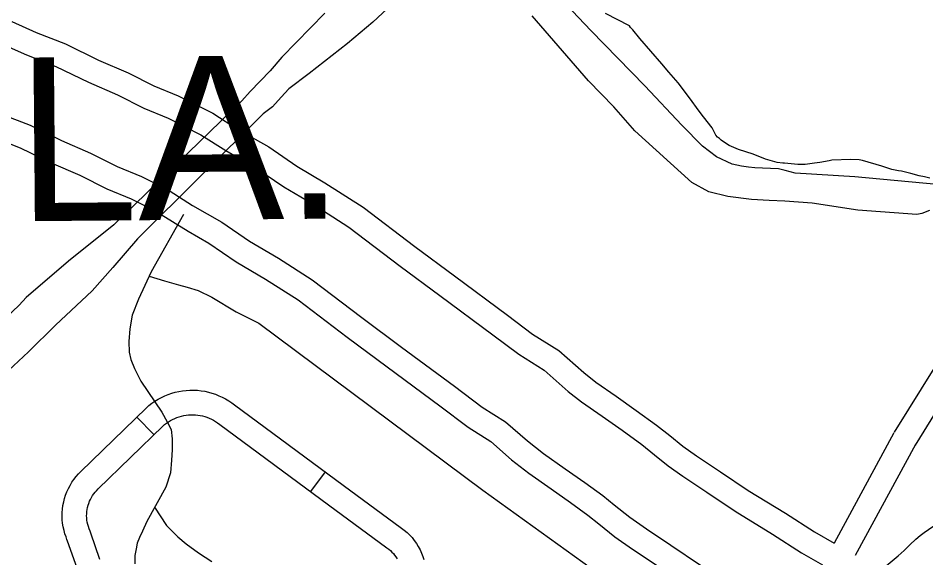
# Model space of a CAD drawing. Extents: x 3704301 to 3742427, y 506229 to 532009.
# Drawn here: x 3717782 to 3718892, y 515180 to 515840 of the extents above; entities that cross this region are included whole.
import ezdxf

# ---------------------------------------------------------------- set-up
doc = ezdxf.new("R2010")
doc.units = 0
for name, color, linetype in [('V-ROAD-CNTR', 7, 'Continuous'), ('V-SITE-VEGE', 7, 'Continuous'), ('V-TOPO-GNAM-IDEN', 7, 'Continuous'), ('V-TOPO-SHOR', 7, 'Continuous')]:
    doc.layers.add(name, color=color, linetype=linetype)

msp = doc.modelspace()

# ---------------------------------------------------------------- linework, layer by layer
at = {"layer": 'V-ROAD-CNTR'}
for p, q in [((3717927.2, 515352.2), (3717948.1, 515330.7)), ((3718157.3, 515285.2), (3718139.5, 515261.1))]:
    msp.add_line(p, q, dxfattribs=at)
for points in [[(3722116.2, 518493.4), (3722087.7, 518445.4), (3721529.8, 517899.4), (3720659.2, 517054.2), (3720350.2, 516773.6), (3719178.2, 515651.8), (3719167.8, 515640), (3719154.9, 515618.7), (3719143.1, 515600.7), (3719118.3, 515574.3), (3719059.2, 515534.6), (3718951, 515461.7), (3718934.2, 515449.2), (3718918.3, 515431.3), (3718903.5, 515415), (3718853, 515333.9)], [(3717774.4, 515835.9), (3717803.9, 515822.4), (3717840.1, 515808.3), (3717880.4, 515788.6), (3717916.4, 515773.1), (3717948, 515757), (3717977.8, 515744.8), (3718020.2, 515723.5), (3718051.4, 515703.5), (3718088.4, 515682.4), (3718122.9, 515658.9), (3718157.1, 515638.6), (3718203.6, 515608.8), (3718267, 515560.5), (3718315.3, 515524.9), (3718380.3, 515476.7), (3718410.9, 515453.7), (3718443, 515433.5), (3718473.6, 515406.5), (3718488.4, 515395), (3718513.2, 515377.7), (3718537.7, 515360.4), (3718562.5, 515342.4), (3718578.6, 515329.5), (3718594.6, 515316.6), (3718611.4, 515304.9), (3718640.4, 515285.4), (3718674.6, 515262.4), (3718720.1, 515234.6), (3718755.5, 515211.9), (3718779.4, 515198)], [(3717763.9, 515807.7), (3717792.2, 515794.8), (3717828.1, 515780.8), (3717867.9, 515761.4), (3717903.6, 515745.9), (3717935.5, 515729.7), (3717965.4, 515717.5), (3718005.3, 515697.4), (3718035.8, 515677.9), (3718072.5, 515656.9), (3718106.8, 515633.6), (3718141.4, 515613.1), (3718186.4, 515584.2), (3718249.1, 515536.5), (3718297.4, 515500.8), (3718362.4, 515452.7), (3718393.9, 515429), (3718424.9, 515409.4), (3718454.5, 515383.4), (3718470.6, 515370.9), (3718495.9, 515353.2), (3718520.2, 515336), (3718544.3, 515318.5), (3718559.8, 515306.1), (3718576.6, 515292.6), (3718594.5, 515280.1), (3718623.7, 515260.5), (3718658.4, 515237.1), (3718704.2, 515209.2), (3718739.8, 515186.3), (3718765.1, 515171.6)], [(3717761.6, 515722.6), (3717796.6, 515708.9), (3717835.2, 515690.1), (3717870.3, 515674.9), (3717902.9, 515658.4), (3717932.8, 515646.1), (3717966.5, 515629.2), (3717995.2, 515610.8), (3718031, 515590.3), (3718064.8, 515567.4), (3718100.1, 515546.4), (3718141.4, 515519.9), (3718202.1, 515473.7), (3718250.8, 515437.8), (3718315.5, 515389.8), (3718349.4, 515364.4), (3718377.8, 515346.5), (3718404.5, 515323), (3718424.1, 515307.7), (3718450.9, 515289), (3718474.6, 515272.3), (3718496.7, 515256.2), (3718510.8, 515245), (3718529.6, 515229.8), (3718550.2, 515215.5), (3718580, 515195.5), (3718616.1, 515171.1)], [(3717715.7, 515708.9), (3717725.9, 515705.9), (3717749.9, 515694.9), (3717784.6, 515681.4), (3717822.6, 515662.9), (3717857.6, 515647.8), (3717890.4, 515631.1), (3717920.4, 515618.8), (3717951.6, 515603.1), (3717989.8, 515579.3)], [(3717984.2, 515600), (3717944.8, 515529.7), (3717929, 515496.3), (3717921.6, 515476.9), (3717918.5, 515460.2), (3717917.5, 515444.4), (3717917.9, 515431.7), (3717919.8, 515422.5), (3717924.2, 515411.7), (3717932, 515396), (3717957.7, 515358), (3717964.4, 515346.3), (3717968.9, 515337), (3717970.2, 515325.5), (3717970.3, 515312.3), (3717969.7, 515299.4), (3717968.4, 515283.9), (3717962.4, 515266.5), (3717939.5, 515224.6), (3717934.2, 515212.9), (3717930.5, 515204.8), (3717927.6, 515198.2), (3717926.2, 515191), (3717924.5, 515183), (3717924.8, 515172.7)], [(3717989.8, 515579.3), (3718015.1, 515564.9), (3718048.7, 515542.1), (3718084.4, 515520.9), (3718124.2, 515495.3), (3718184.1, 515449.7), (3718233, 515413.6), (3718297.6, 515365.8), (3718332.3, 515339.7), (3718359.8, 515322.4), (3718385.3, 515299.8), (3718406.3, 515283.6), (3718433.6, 515264.5), (3718457.1, 515247.9), (3718478.5, 515232.3), (3718492, 515221.6), (3718511.6, 515205.8), (3718533.2, 515190.7), (3718563.2, 515170.6), (3718599.9, 515145.8), (3718646.7, 515117.4), (3718683.3, 515093.8), (3718713.1, 515076.5)], [(3717942.3, 515524.3), (3717961.1, 515518.6), (3717978, 515513.9), (3717988.5, 515511.1), (3718002.1, 515506.8), (3718018.8, 515498.7), (3718048.5, 515481), (3718076.1, 515467), (3718350.1, 515262.7), (3718553.7, 515116.2)], [(3718948.8, 515420.4), (3718940.6, 515411.3), (3718927.6, 515396.9), (3718878.5, 515318)], [(3717854, 515167.4), (3717842.5, 515200.5), (3717841.7, 515202.7), (3717840.6, 515205.6), (3717839.3, 515209.4), (3717838.1, 515213.7), (3717837.1, 515217.9), (3717836.4, 515222.3), (3717836, 515226.6), (3717835.8, 515231), (3717835.9, 515235.4), (3717836.2, 515239.7), (3717836.8, 515244.1), (3717837.7, 515248.4), (3717838.8, 515252.6), (3717840.1, 515256.8), (3717841.7, 515260.9), (3717843.5, 515264.8), (3717845.6, 515268.7), (3717847.8, 515272.4), (3717850.3, 515276), (3717853, 515279.5), (3717855.9, 515282.8), (3717858.8, 515285.6), (3717938.5, 515363.2), (3717942, 515366.2), (3717945.6, 515369), (3717949.3, 515371.6), (3717953.2, 515374), (3717957.2, 515376.1), (3717961.3, 515378.1), (3717965.5, 515379.8), (3717969.8, 515381.3), (3717974.1, 515382.5), (3717978.6, 515383.5), (3717983, 515384.3), (3717987.5, 515384.8), (3717992.1, 515385.1), (3717996.6, 515385.1), (3718001.2, 515384.9), (3718005.7, 515384.4), (3718010.2, 515383.7), (3718014.6, 515382.7), (3718019, 515381.5), (3718023.3, 515380), (3718027.5, 515378.3), (3718031.6, 515376.4), (3718035.6, 515374.3), (3718039.5, 515372), (3718043.3, 515369.4), (3718046.4, 515367), (3718179.4, 515269), (3718250.8, 515216.5), (3718254.1, 515214), (3718257.4, 515211.1), (3718260.6, 515208.1), (3718263.6, 515204.8), (3718266.3, 515201.3), (3718268.9, 515197.7), (3718271.2, 515193.9), (3718273.3, 515190), (3718275.1, 515186), (3718276.7, 515181.8), (3718277.9, 515178)], [(3717882.1, 515177.9), (3717870.8, 515210.4), (3717869.9, 515212.9), (3717868.9, 515215.7), (3717867.9, 515218.5), (3717867.2, 515221), (3717866.6, 515223.6), (3717866.2, 515226.2), (3717865.9, 515228.8), (3717865.8, 515231.4), (3717865.9, 515234), (3717866.1, 515236.6), (3717866.4, 515239.2), (3717866.9, 515241.7), (3717867.6, 515244.3), (3717868.4, 515246.7), (3717869.3, 515249.2), (3717870.4, 515251.5), (3717871.6, 515253.8), (3717873, 515256.1), (3717874.5, 515258.2), (3717876.1, 515260.3), (3717877.8, 515262.2), (3717879.9, 515264.3), (3717958.9, 515341.1), (3717961.1, 515343), (3717963.3, 515344.8), (3717965.7, 515346.5), (3717968.2, 515348), (3717970.7, 515349.4), (3717973.4, 515350.6), (3717976, 515351.7), (3717978.8, 515352.6), (3717981.6, 515353.4), (3717984.4, 515354.1), (3717987.3, 515354.6), (3717990.1, 515354.9), (3717993, 515355.1), (3717995.9, 515355.1), (3717998.8, 515354.9), (3718001.7, 515354.6), (3718004.6, 515354.2), (3718007.4, 515353.6), (3718010.2, 515352.8), (3718012.9, 515351.9), (3718015.6, 515350.8), (3718018.3, 515349.6), (3718020.8, 515348.2), (3718023.3, 515346.7), (3718025.7, 515345.1), (3718028.4, 515343), (3718161.6, 515244.8), (3718232.8, 515192.5), (3718235.2, 515190.7), (3718237.1, 515189), (3718239, 515187.2), (3718240.7, 515185.3), (3718242.3, 515183.3), (3718243.8, 515181.2), (3718245.2, 515179)], [(3718852.6, 515333.1), (3718779.4, 515198)], [(3718879, 515318.8), (3718805.4, 515183)], [(3717948.9, 515241.9), (3717963.3, 515219.8), (3717977.2, 515205.7), (3717987.4, 515197.2), (3718002.7, 515186.1), (3718018.8, 515175.7)], [(3718826.7, 515157.4), (3718827.9, 515158.3), (3718835.6, 515164.2), (3718843.1, 515170.2), (3718850.6, 515176.4), (3718857.9, 515182.7), (3718865, 515189.2), (3718872, 515195.8), (3718879.5, 515203.1), (3718884.7, 515207.4), (3718889.7, 515211.2), (3718894.8, 515214.8), (3718900.1, 515218.2), (3718903.9, 515220.5)]]:
    msp.add_lwpolyline(points, dxfattribs=at)
at = {"layer": 'V-SITE-VEGE'}
msp.add_lwpolyline([(3718896.6, 515644.3), (3718890.1, 515645.9), (3718883.6, 515647), (3718873.2, 515649.8), (3718861.8, 515652.6), (3718858, 515653.2), (3718849.9, 515654.8), (3718838, 515658.7), (3718814.1, 515665.9), (3718810.3, 515666.5), (3718800, 515667.1), (3718776.6, 515666.1), (3718773.3, 515665.6), (3718761.9, 515663.5), (3718755.4, 515662.4), (3718744, 515660.8), (3718735.3, 515660.9), (3718719, 515662.6), (3718716.8, 515662.6), (3718709.7, 515663.2), (3718695.6, 515667.6), (3718680.4, 515673.7), (3718662.5, 515679.2), (3718651.1, 515684.1), (3718644.1, 515688.5), (3718641.4, 515690.7), (3718639.2, 515692.9), (3718637.1, 515694.5), (3718634.9, 515696.6), (3718630.6, 515705.9), (3718619.9, 515719.3), (3718613.5, 515727.6), (3718603.9, 515741), (3718589, 515760.6), (3718577.3, 515773.9), (3718568.7, 515784.2), (3718542.1, 515815.1), (3718533.6, 515825.4), (3718530.4, 515828.5), (3718529.3, 515830.6), (3718499.9, 515845.7)], dxfattribs=at)
at = {"layer": 'V-TOPO-SHOR'}
for points in [[(3718940.6, 515633.2), (3718804.9, 515645.9), (3718731.7, 515650.3), (3718719.7, 515653.7), (3718711.7, 515655.6), (3718701.6, 515656.1), (3718692.1, 515656.4), (3718682.6, 515656.7), (3718674.9, 515657.5), (3718666.1, 515658.9), (3718655, 515661.5), (3718635.7, 515670.2), (3718618.5, 515683.5), (3718593.3, 515709.2), (3718548.2, 515757), (3718482.3, 515824.8), (3718421.7, 515888.6)], [(3718251.1, 515868.4), (3718215.6, 515835.1), (3718184.8, 515808.9), (3718137.8, 515772.2), (3718113.1, 515753.3), (3718103.5, 515743.2), (3718092.9, 515731.3), (3718081.5, 515722.7), (3717927.8, 515569.9)], [(3718156.9, 515845.9), (3718104.5, 515792.2), (3718090.1, 515775.5), (3718065.7, 515750), (3718055.3, 515738.8), (3717899, 515587)], [(3718896.1, 515604.5), (3718886.9, 515600.9), (3718880.8, 515599.7), (3718808.5, 515605.3), (3718752.6, 515613.6), (3718719.2, 515616.2), (3718700, 515616.8), (3718678.3, 515618.3), (3718649.5, 515621.7), (3718626.4, 515627.6), (3718605.5, 515639), (3718535.8, 515702), (3718510.3, 515731.3), (3718479.3, 515763.1), (3718410.5, 515842.6)], [(3717899, 515587), (3717843.5, 515542.7), (3717792, 515498.5), (3717783.3, 515488.9), (3717732.6, 515441.2), (3717725.9, 515433.7), (3717687.2, 515396.4), (3717678.5, 515388.8), (3717673.2, 515379.9), (3717643.2, 515349.6), (3717635.2, 515340), (3717628.5, 515336.5), (3717626.5, 515335.1), (3717612.6, 515337.2)], [(3717927.8, 515569.9), (3717897.9, 515534.9), (3717872.6, 515506.6), (3717827.8, 515464.5), (3717794.5, 515432.1), (3717757.7, 515397.6), (3717731.7, 515370.1), (3717699.7, 515339), (3717671, 515312.8), (3717652.9, 515295.5), (3717636.2, 515277.6)]]:
    msp.add_lwpolyline(points, dxfattribs=at)

# ---------------------------------------------------------------- texts
at = {"layer": 'V-TOPO-GNAM-IDEN'}
msp.add_text('LA.', height=200, rotation=0.4872, dxfattribs=at).set_placement((3717780.6, 515591.5))

doc.saveas('drawing.dxf')
